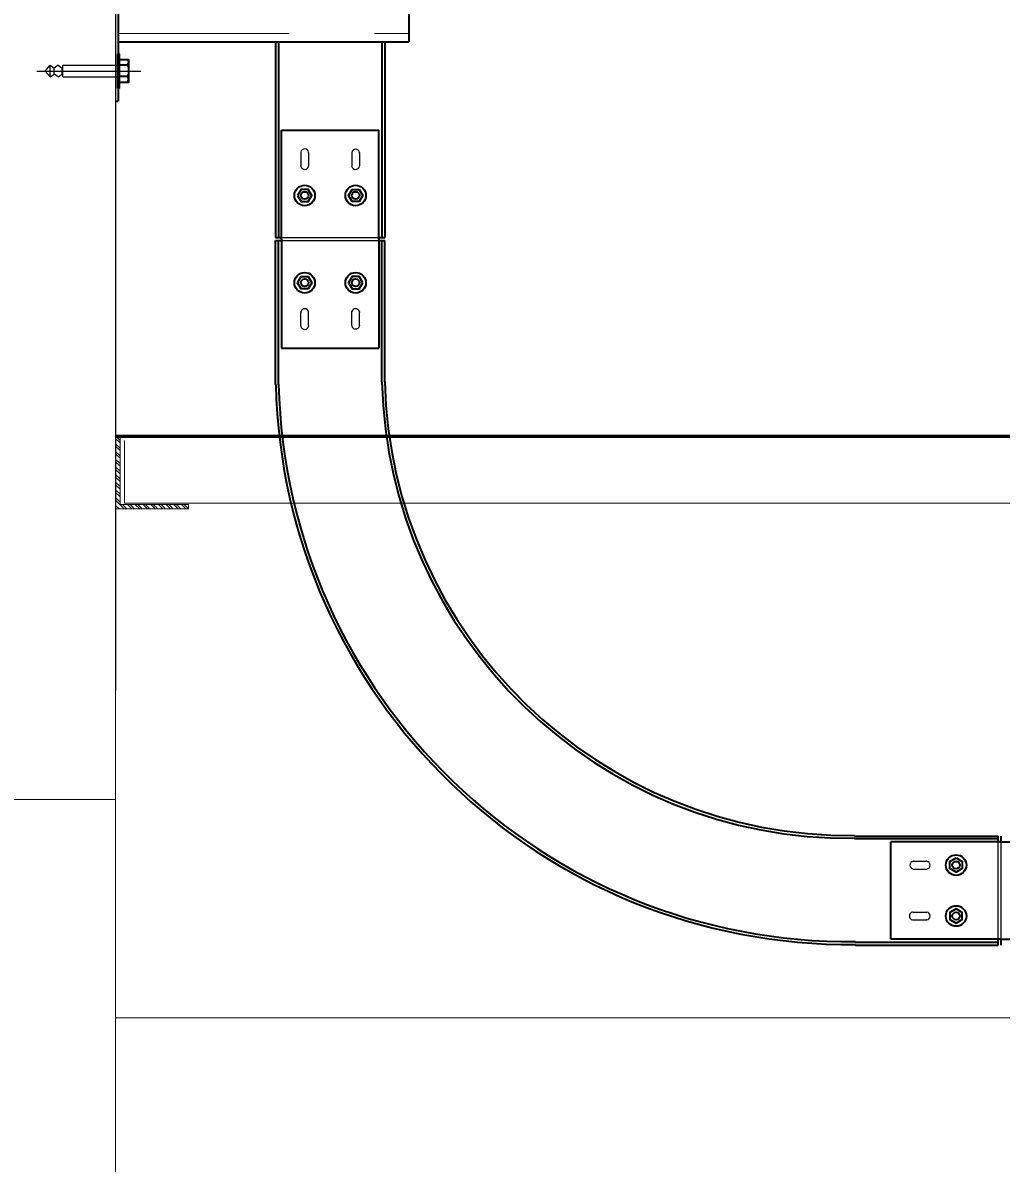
# Model space of a CAD drawing. Extents: x -4160 to -2690, y -474 to 714.
# Drawn here: x -3669.09 to -3659.48, y -333.72 to -322.51 of the extents above; entities that cross this region are included whole.
import ezdxf

# ---------------------------------------------------------------- set-up
doc = ezdxf.new("R2010")
doc.units = 0
doc.header["$LTSCALE"] = 0.56
doc.linetypes.add('MEDIUM_DASHED', pattern=[4.5, 3, -1.5])
for name, color, linetype, lineweight in [('10', 7, 'Continuous', 35), ('11', 7, 'Continuous', 13), ('14', 7, 'Continuous', 13), ('2', 7, 'Continuous', 25), ('3', 7, 'Continuous', 13), ('6', 7, 'Continuous', 35), ('63', 7, 'Continuous', 13), ('8', 7, 'Continuous', 13), ('9', 7, 'Continuous', 13)]:
    doc.layers.add(name, color=color, linetype=linetype, lineweight=lineweight)

msp = doc.modelspace()

# ---------------------------------------------------------------- linework, layer by layer
at = {"layer": '10'}
for p, q in [((-3668.1527, -323.154), (-3668.1527, -322.8155)), ((-3668.137, -322.8155), (-3668.1527, -322.8155)), ((-3668.137, -323.154), (-3668.137, -322.8155)), ((-3668.0598, -322.874), (-3668.0498, -322.8926)), ((-3668.137, -323.1326), (-3668.137, -322.9083)), ((-3668.0598, -322.9283), (-3668.137, -322.9283)), ((-3668.0598, -322.9283), (-3668.0498, -322.9083)), ((-3668.0598, -322.9283), (-3668.0498, -322.9526)), ((-3668.0598, -323.0398), (-3668.137, -323.0398)), ((-3668.0598, -323.0412), (-3668.0498, -323.0212)), ((-3668.0598, -323.0412), (-3668.0498, -323.0655)), ((-3668.0598, -323.0998), (-3668.0498, -323.0712)), ((-3668.137, -323.154), (-3668.1527, -323.154)), ((-3668.1756, -323.2826), (-3668.1527, -323.2826)), ((-3666.547, -324.6369), (-3666.547, -323.5669)), ((-3666.547, -323.5669), (-3665.5898, -323.5669)), ((-3665.5898, -324.6369), (-3665.5898, -323.5669)), ((-3666.6041, -324.6226), (-3666.547, -324.6226)), ((-3666.6041, -324.6512), (-3666.547, -324.6512)), ((-3666.547, -324.6369), (-3666.547, -325.7069)), ((-3665.5898, -324.6226), (-3665.5327, -324.6226)), ((-3665.5898, -324.6369), (-3665.5898, -325.7069)), ((-3665.5898, -324.6512), (-3665.5327, -324.6512)), ((-3666.547, -325.7069), (-3665.5898, -325.7069)), ((-3659.5056, -330.5583), (-3659.5056, -330.5012)), ((-3659.477, -330.5583), (-3659.477, -330.5012)), ((-3659.4913, -330.5583), (-3660.5613, -330.5583)), ((-3660.5613, -331.5155), (-3660.5613, -330.5583)), ((-3659.4913, -330.5583), (-3658.4213, -330.5583)), ((-3659.4913, -331.5155), (-3660.5613, -331.5155)), ((-3659.5056, -331.5726), (-3659.5056, -331.5155)), ((-3659.4913, -331.5155), (-3658.4213, -331.5155)), ((-3659.477, -331.5726), (-3659.477, -331.5155))]:
    msp.add_line(p, q, dxfattribs=at)
at = {"layer": '10', "linetype": 'MEDIUM_DASHED', "lineweight": 25}
for p, q in [((-3668.9513, -322.9855), (-3667.927, -322.9855)), ((-3668.867, -322.9855), (-3668.8198, -322.9283)), ((-3668.867, -322.9855), (-3668.8198, -323.0412)), ((-3668.8198, -323.0412), (-3668.8198, -322.9283)), ((-3668.8198, -322.9283), (-3668.7798, -322.9583)), ((-3668.7398, -322.9283), (-3668.7798, -322.9583)), ((-3668.7798, -323.0169), (-3668.7798, -322.9583)), ((-3668.7398, -322.9283), (-3668.7027, -322.9583)), ((-3668.7027, -323.0169), (-3668.7027, -322.9583)), ((-3668.7027, -322.9583), (-3668.6956, -322.9583)), ((-3668.6956, -322.9283), (-3668.1556, -322.9283)), ((-3668.6956, -322.9583), (-3668.6956, -322.9283)), ((-3668.6956, -323.0169), (-3668.6956, -322.9583)), ((-3668.8198, -323.0412), (-3668.7798, -323.0169)), ((-3668.7398, -323.0412), (-3668.7798, -323.0169)), ((-3668.7398, -323.0412), (-3668.7027, -323.0169)), ((-3668.7027, -323.0169), (-3668.6956, -323.0169)), ((-3668.6956, -323.0412), (-3668.6956, -323.0169)), ((-3668.6956, -323.0412), (-3668.1556, -323.0412)), ((-3666.547, -324.6226), (-3665.5898, -324.6226)), ((-3666.547, -324.6512), (-3665.5898, -324.6512)), ((-3659.5056, -331.5155), (-3659.5056, -330.5583)), ((-3659.477, -331.5155), (-3659.477, -330.5583))]:
    msp.add_line(p, q, dxfattribs=at)
at = {"layer": '10', "lineweight": 25}
for p, q in [((-3666.2798, -323.7869), (-3666.2798, -323.7826)), ((-3666.2798, -323.7869), (-3666.2798, -323.9169)), ((-3665.857, -323.7869), (-3665.857, -323.9169)), ((-3665.857, -323.7869), (-3665.857, -323.7912)), ((-3665.7798, -323.7869), (-3665.7798, -323.9169)), ((-3665.7798, -323.7912), (-3665.7798, -323.7869)), ((-3666.357, -323.9212), (-3666.357, -323.9169)), ((-3666.2798, -323.9169), (-3666.2798, -323.9212)), ((-3665.857, -323.9169), (-3665.857, -323.9212)), ((-3665.7798, -323.9212), (-3665.7798, -323.9169)), ((-3666.357, -325.3512), (-3666.357, -325.3569)), ((-3666.2798, -325.3569), (-3666.2798, -325.3512)), ((-3666.2798, -325.4869), (-3666.2798, -325.3569)), ((-3665.857, -325.3569), (-3665.857, -325.3512)), ((-3665.857, -325.4869), (-3665.857, -325.3569)), ((-3665.7798, -325.3512), (-3665.7798, -325.3569)), ((-3665.7798, -325.4869), (-3665.7798, -325.3569)), ((-3666.2798, -325.4869), (-3666.2798, -325.4912)), ((-3665.857, -325.4869), (-3665.857, -325.4826)), ((-3665.7798, -325.4826), (-3665.7798, -325.4869)), ((-3660.3413, -330.7483), (-3660.2113, -330.7483)), ((-3660.337, -330.7483), (-3660.3413, -330.7483)), ((-3660.3413, -330.8255), (-3660.2113, -330.8255)), ((-3660.3413, -330.8255), (-3660.337, -330.8255)), ((-3660.207, -330.7483), (-3660.2113, -330.7483)), ((-3660.2113, -330.8255), (-3660.207, -330.8255)), ((-3660.3413, -331.2483), (-3660.3456, -331.2483)), ((-3660.3413, -331.2483), (-3660.2113, -331.2483)), ((-3660.2113, -331.2483), (-3660.207, -331.2483)), ((-3660.207, -331.3255), (-3660.2113, -331.3255))]:
    msp.add_line(p, q, dxfattribs=at)
at = {"layer": '10'}
msp.add_lwpolyline([(-3668.137, -322.874), (-3668.0498, -322.874), (-3668.0498, -323.0998), (-3668.137, -323.0998)], dxfattribs=at)
at = {"layer": '10', "lineweight": 25}
for points in [[(-3666.357, -323.7826), (-3666.357, -323.7869), (-3666.357, -323.9169)], [(-3666.357, -325.4912), (-3666.357, -325.4869), (-3666.357, -325.3569)], [(-3660.3456, -331.3255), (-3660.3413, -331.3255), (-3660.2113, -331.3255)]]:
    msp.add_lwpolyline(points, dxfattribs=at)
at = {"layer": '10'}
for points in [[(-3666.3884, -324.2083), (-3666.3527, -324.2683), (-3666.2841, -324.2683), (-3666.2484, -324.2083), (-3666.2841, -324.1483), (-3666.3527, -324.1483)], [(-3665.7484, -324.2083), (-3665.7841, -324.2683), (-3665.8527, -324.2683), (-3665.8884, -324.2083), (-3665.8527, -324.1483), (-3665.7841, -324.1483)], [(-3666.3884, -325.0655), (-3666.3527, -325.0055), (-3666.2841, -325.0055), (-3666.2484, -325.0655), (-3666.2841, -325.1255), (-3666.3527, -325.1255)], [(-3665.7484, -325.0655), (-3665.7841, -325.0055), (-3665.8527, -325.0055), (-3665.8884, -325.0655), (-3665.8527, -325.1255), (-3665.7841, -325.1255)], [(-3659.9198, -330.7169), (-3659.8598, -330.7526), (-3659.8598, -330.8212), (-3659.9198, -330.8569), (-3659.9798, -330.8212), (-3659.9798, -330.7526)], [(-3659.9198, -331.3569), (-3659.8598, -331.3212), (-3659.8598, -331.2526), (-3659.9198, -331.2169), (-3659.9798, -331.2526), (-3659.9798, -331.3212)]]:
    msp.add_lwpolyline(points, close=True, dxfattribs=at)
for centre, radius in [((-3666.3185, -324.2081), 0.1008), ((-3665.8184, -324.2081), 0.1008), ((-3666.3185, -324.2081), 0.0369), ((-3665.8184, -324.2081), 0.0369), ((-3666.3185, -325.0657), 0.1008), ((-3665.8184, -325.0657), 0.1008), ((-3666.3185, -325.0657), 0.0369), ((-3665.8184, -325.0657), 0.0369), ((-3659.9201, -330.7869), 0.1008), ((-3659.9201, -330.7869), 0.0369), ((-3659.9201, -331.287), 0.1008), ((-3659.9201, -331.287), 0.0369)]:
    msp.add_circle(centre, radius, dxfattribs=at)
at = {"layer": '10', "lineweight": 25}
for centre, start, end in [((-3666.3185, -323.7891), 11.60641, 168.39359), ((-3665.8186, -323.7938), 11.60641, 168.39359), ((-3666.3185, -323.9132), 191.60641, 348.39359), ((-3665.8188, -323.9132), 191.60641, 348.39359), ((-3666.3185, -325.3606), 11.60641, 168.39359), ((-3665.8188, -325.3606), 11.60641, 168.39359), ((-3666.3185, -325.4847), 191.60641, 348.39359), ((-3665.8186, -325.4799), 191.60641, 348.39359), ((-3660.3343, -330.7871), 101.60641, 258.39359), ((-3660.215, -330.7873), 281.60641, 78.39359), ((-3660.3391, -331.287), 101.60641, 258.39359), ((-3660.215, -331.287), 281.60641, 78.39359)]:
    msp.add_arc(centre, 0.0394, start, end, dxfattribs=at)
at = {"layer": '11'}
msp.add_line((-3668.1756, -265.1441), (-3668.1756, -330.144), dxfattribs=at)
at = {"layer": '14'}
for p, q in [((-3668.1327, -326.614), (-3668.1741, -326.5726)), ((-3668.1327, -326.6383), (-3668.1756, -326.5955)), ((-3668.1327, -326.6898), (-3668.1756, -326.6469)), ((-3668.1327, -326.714), (-3668.1756, -326.6712)), ((-3668.1327, -326.7655), (-3668.1756, -326.7226)), ((-3668.1327, -326.7898), (-3668.1756, -326.7469)), ((-3668.1327, -326.8412), (-3668.1756, -326.7983)), ((-3668.1327, -326.8669), (-3668.1756, -326.824)), ((-3668.1327, -326.9169), (-3668.1756, -326.874)), ((-3668.1327, -326.9426), (-3668.1756, -326.8998)), ((-3668.1327, -326.9926), (-3668.1756, -326.9498)), ((-3668.1327, -327.0183), (-3668.1756, -326.9755)), ((-3668.1327, -327.0683), (-3668.1756, -327.0255)), ((-3668.1327, -327.094), (-3668.1756, -327.0512)), ((-3668.1327, -327.144), (-3668.1756, -327.1012)), ((-3668.1327, -327.1698), (-3668.1756, -327.1269)), ((-3668.1327, -327.2198), (-3668.1756, -327.1769)), ((-3668.0913, -327.2869), (-3668.1756, -327.2026)), ((-3668.1413, -327.2869), (-3668.1756, -327.2526)), ((-3668.0656, -327.2869), (-3668.1084, -327.244)), ((-3668.0156, -327.2869), (-3668.0584, -327.244)), ((-3667.9898, -327.2869), (-3668.0327, -327.244)), ((-3667.9398, -327.2869), (-3667.9827, -327.244)), ((-3667.9141, -327.2869), (-3667.957, -327.244)), ((-3667.8641, -327.2869), (-3667.907, -327.244)), ((-3667.8384, -327.2869), (-3667.8813, -327.244)), ((-3667.7884, -327.2869), (-3667.8313, -327.244)), ((-3667.7627, -327.2869), (-3667.8056, -327.244)), ((-3667.7127, -327.2869), (-3667.7556, -327.244)), ((-3667.687, -327.2869), (-3667.7298, -327.244)), ((-3667.637, -327.2869), (-3667.6798, -327.244)), ((-3667.6113, -327.2869), (-3667.6541, -327.244)), ((-3667.5613, -327.2869), (-3667.6041, -327.244)), ((-3667.5356, -327.2869), (-3667.5784, -327.244)), ((-3667.4856, -327.2869), (-3667.5284, -327.244)), ((-3667.4598, -327.2869), (-3667.5027, -327.244))]:
    msp.add_line(p, q, dxfattribs=at)
at = {"layer": '2', "lineweight": 13}
msp.add_line((-3668.1755, -329.0727), (-3668.1755, -318.7427), dxfattribs=at)
at = {"layer": '3', "lineweight": 35}
for p, q in [((-3666.6041, -322.6984), (-3666.6041, -324.6227)), ((-3666.5755, -322.6984), (-3666.5755, -324.6227)), ((-3665.5612, -322.6984), (-3665.5612, -324.6227)), ((-3665.5326, -322.6984), (-3665.5326, -324.6227)), ((-3666.6041, -326.0655), (-3666.6041, -324.6512)), ((-3666.5755, -326.0655), (-3666.5755, -324.6512)), ((-3665.5612, -326.0384), (-3665.5612, -324.6512)), ((-3665.5326, -326.0384), (-3665.5326, -324.6512)), ((-3660.9184, -330.5012), (-3659.5055, -330.5012)), ((-3659.5055, -330.5298), (-3660.9184, -330.5298)), ((-3660.9084, -331.5441), (-3659.5055, -331.5441)), ((-3660.9084, -331.5727), (-3659.5055, -331.5727))]:
    msp.add_line(p, q, dxfattribs=at)
for radius in [5.6429, 5.6143, 4.6, 4.5714]:
    msp.add_arc((-3660.9626, -325.9241), radius, 181.43243, 270.55422, dxfattribs=at)
at = {"layer": '6'}
for p, q in [((-3668.1526, -320.5084), (-3668.1526, -323.2827)), ((-3665.2955, -321.6127), (-3665.2955, -322.6984)), ((-3668.1526, -322.6984), (-3665.2955, -322.6984))]:
    msp.add_line(p, q, dxfattribs=at)
at = {"layer": '6', "linetype": 'MEDIUM_DASHED', "lineweight": 13}
msp.add_line((-3668.1526, -322.6184), (-3665.2955, -322.6184), dxfattribs=at)
at = {"layer": '63'}
for q in [(-3679.6041, -330.144), (-3668.1756, -335.144)]:
    msp.add_line((-3668.1756, -330.144), q, dxfattribs=at)
at = {"layer": '8'}
for p, q in [((-3668.1756, -326.5726), (-3668.1327, -326.5726)), ((-3668.1756, -326.5726), (-3668.1327, -326.5726)), ((-3668.1327, -326.5726), (-3668.1327, -327.244)), ((-3668.1327, -327.244), (-3667.4613, -327.244)), ((-3667.4613, -327.244), (-3667.4613, -327.2869)), ((-3668.1756, -327.2869), (-3667.4613, -327.2869))]:
    msp.add_line(p, q, dxfattribs=at)
at = {"layer": '9', "lineweight": 60}
msp.add_line((-3668.1756, -326.5726), (-3643.747, -326.5726), dxfattribs=at)
at = {"layer": '9'}
for p, q in [((-3668.0898, -326.6155), (-3668.0898, -327.2298)), ((-3668.0898, -327.2298), (-3643.747, -327.2298)), ((-3668.1756, -332.2869), (-3643.747, -332.2869))]:
    msp.add_line(p, q, dxfattribs=at)

doc.saveas('drawing.dxf')
